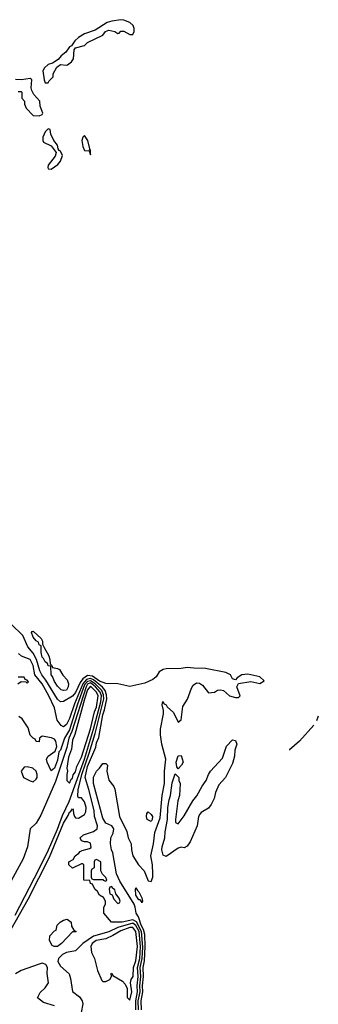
# Model space of a CAD drawing. Header units: inches. Extents: x 2348341 to 2479810, y 460419 to 613669.
# Tile 718 of 721: x 2461481 to 2463457, y 595007 to 601529. Entities that reach past the tile are written whole.
import ezdxf

# ---------------------------------------------------------------- set-up
doc = ezdxf.new("R2010")
doc.units = ezdxf.units.IN
doc.header["$MEASUREMENT"] = 0
doc.layers.add('C4569', color=7, linetype='Continuous')
doc.layers.add('C4660', color=7, linetype='Continuous')

msp = doc.modelspace()

# ---------------------------------------------------------------- linework, layer by layer
at = {"layer": 'C4569', "color": 2}
for points, elevation in [([(2462286, 594970), (2462283.9, 595030), (2462296.6, 595090), (2462293.9, 595130), (2462300.7, 595190), (2462297.9, 595250), (2462306.2, 595293.8), (2462311.2, 595390), (2462308.6, 595470), (2462301.2, 595501.2), (2462284, 595530), (2462266.3, 595586.3), (2462251.5, 595610), (2462245.6, 595650), (2462237.4, 595670), (2462143.1, 595823.1), (2462120.9, 595870), (2462096.3, 596010), (2462087.8, 596030), (2462080.7, 596070), (2462083.7, 596110), (2462099.1, 596140.9), (2462103.7, 596170), (2462089.6, 596189.6), (2462050, 596207), (2462030, 596239), (2461970, 596468.7), (2461970, 596511.3), (2461990, 596551.3), (2462009.3, 596570.7), (2462030, 596602), (2462050, 596602), (2462062, 596590), (2462058, 596550), (2462070.7, 596490.7), (2462102.8, 596450), (2462110, 596432), (2462140.5, 596250), (2462190, 596151.3), (2462199.5, 596110), (2462219.1, 596070), (2462221.6, 596030), (2462230, 595991.3), (2462267.3, 595930), (2462304.9, 595890), (2462330, 595824.7), (2462350, 595821), (2462362, 595850), (2462362.9, 595870), (2462359.5, 595930), (2462349.4, 595990), (2462367.3, 596070), (2462375.1, 596144.9), (2462410, 596242), (2462423.9, 596390), (2462438.8, 596470), (2462439.7, 596550), (2462447, 596630), (2462421.6, 596730), (2462412.7, 596792.7), (2462413.7, 596830), (2462432, 596932), (2462433.2, 596953.2), (2462424, 596990), (2462428.4, 597011.6), (2462438, 596998), (2462450, 596991.3), (2462457.3, 596977.3), (2462499.5, 596939.5), (2462530, 596876), (2462549.1, 596890.9), (2462560.5, 596979.5), (2462591.4, 597028.6), (2462618, 597102), (2462630, 597121), (2462650, 597136), (2462670, 597134.8), (2462690, 597121), (2462730, 597071), (2462770, 597074.8), (2462790, 597086.8), (2462810, 597090.8), (2462830, 597084.7), (2462870, 597051), (2462910, 597038), (2462930, 597038), (2462939, 597050), (2462919, 597110), (2462928.7, 597131.3), (2463010, 597144), (2463070, 597131.3), (2463098, 597150), (2463070, 597175.1), (2462990, 597194.3), (2462951.3, 597190), (2462921, 597170), (2462910, 597155.3), (2462890, 597162), (2462876, 597190), (2462844.6, 597204.6), (2462710, 597232.2), (2462633, 597233), (2462590, 597238.9), (2462549, 597231), (2462450, 597229.7), (2462430, 597224.4), (2462403.7, 597210), (2462383.6, 597176.4), (2462361.8, 597158.2), (2462310, 597134.8), (2462210, 597111.8), (2462130, 597129.8), (2462050, 597132.2), (2462010, 597147.8), (2461961.5, 597181.5), (2461930, 597184.9), (2461897.7, 597162.3), (2461881.2, 597138.8), (2461850, 597071.3), (2461830, 597048.3), (2461770, 597011.6), (2461750, 597009.4), (2461730, 597027.3), (2461654.6, 597154.6), (2461627.6, 597190), (2461615, 597215), (2461591.7, 597291.7), (2461570, 597333.6), (2461535.1, 597375.1), (2461502, 597450), (2461424.9, 597524.9)], 14), ([(2462266.9, 594970), (2462265.9, 595030), (2462278.5, 595090), (2462275.9, 595130), (2462282.2, 595190), (2462278, 595250), (2462290.7, 595309.3), (2462295.1, 595384.9), (2462286.7, 595490), (2462253.8, 595553.8), (2462230, 595567), (2462158, 595550), (2462088, 595550), (2462038, 595610), (2462038, 595650), (2462048, 595670), (2462048, 595690), (2462035.3, 595715.3), (2462008, 595730), (2461994.6, 595754.6), (2461978, 595770), (2461962, 595802), (2461950, 595806), (2461946, 595826), (2461906, 595830), (2461906, 595930), (2461898, 595938), (2461890, 595938), (2461830, 595908), (2461806, 595930), (2461806, 595950), (2461834.6, 595965.4), (2461848.7, 595991.3), (2461872.9, 596007.1), (2461881.2, 596018.8), (2461893.6, 596026.4), (2461942, 596038), (2461954, 596046), (2461950, 596074), (2461930, 596084), (2461910, 596082), (2461888.7, 596088.7), (2461882, 596110), (2461902, 596130), (2461970, 596150.4), (2461993, 596170), (2461995.1, 596190), (2461976.4, 596250), (2461972.8, 596290), (2461939.3, 596430), (2461913.3, 596510), (2461930, 596583.1), (2461984.4, 596710), (2461990, 596738), (2462005.6, 596774.4), (2462030, 596924.9), (2462042.1, 596957.9), (2462058, 597030), (2462055.8, 597055.8), (2462045.7, 597085.7), (2462028.4, 597108.4), (2461970, 597156.3), (2461950, 597165.4), (2461921.8, 597158.2), (2461898.3, 597130), (2461843, 596997), (2461810, 596899.6), (2461790, 596859.3), (2461770, 596845.2), (2461754.2, 596854.2), (2461728.6, 596888.6), (2461710.9, 596970), (2461672.9, 597050), (2461628.5, 597130), (2461580.4, 597190), (2461569.7, 597250), (2461557.7, 597277.7), (2461549.4, 597290), (2461493.7, 597313.7), (2461472.3, 597330)], 18), ([(2461356.2, 595383.8), (2461537.7, 595702.3), (2461677.7, 595982.3), (2461770, 596206.7), (2461802, 596258), (2461810, 596278.8), (2461817.5, 596282.5), (2461830, 596301), (2461835.2, 596295.2), (2461836.3, 596270), (2461842.8, 596250), (2461850, 596242.8), (2461870, 596238.8), (2461910, 596264), (2461919.3, 596280.7), (2461920.5, 596310), (2461910, 596349), (2461890, 596374), (2461870, 596375.3), (2461865.4, 596385.4), (2461867.5, 596427.5), (2461891, 596530), (2461941.3, 596670), (2461979.7, 596800.3), (2462038.1, 597030), (2462036.3, 597056.3), (2462024.8, 597084.8), (2461981.1, 597130), (2461950, 597150.3), (2461930, 597146), (2461910, 597122.2), (2461864.1, 596995.9), (2461810, 596825.7), (2461778, 596770), (2461750, 596689.2), (2461740.4, 596679.6), (2461730, 596624), (2461711.3, 596570), (2461690, 596554), (2461662.7, 596610), (2461659, 596630), (2461668.7, 596651.3), (2461716, 596684), (2461725.6, 596714.4), (2461720.9, 596750), (2461710, 596762.7), (2461691.4, 596771.4), (2461630, 596782), (2461612, 596770), (2461610, 596746), (2461590, 596748.7), (2461583.1, 596763.1), (2461570, 596769), (2461549.2, 596790), (2461537.2, 596837.2), (2461497.2, 596897.2), (2461474, 596914)], 22), ([(2461468, 597130), (2461490, 597144.7), (2461522, 597142), (2461530, 597134), (2461538, 597142), (2461530, 597154), (2461518, 597158), (2461510, 597173.2), (2461470, 597174)], 22), ([(2461450, 595597.4), (2461610, 595904.6), (2461670.4, 596029.6), (2461730, 596167), (2461763.3, 596256.7), (2461809, 596350), (2461910, 596630.3), (2461970, 596830.3), (2462017.8, 597010), (2462021.3, 597050), (2462013.9, 597073.9), (2461981.8, 597110), (2461950, 597135.2), (2461930, 597127.8), (2461919.7, 597110), (2461825.6, 596814.4), (2461805.4, 596770), (2461791.7, 596708.3), (2461716.6, 596483.4), (2461620.9, 596259.1), (2461590, 596206.6), (2461550.6, 596169.4), (2461531.4, 596050), (2461503.8, 595970), (2461277.9, 595562.1)], 26), ([(2463457.1, 596914.6), (2463445.1, 596883.6)], 14), ([(2463426.9, 596855.7), (2463331.9, 596750), (2463267.4, 596692.6), (2463266.2, 596690.5)], 14), ([(2462249.9, 594970), (2462249.9, 595030), (2462260.9, 595090), (2462258.4, 595130), (2462264.5, 595190), (2462259.7, 595250), (2462275, 595310), (2462280.1, 595390), (2462270.7, 595490), (2462250, 595529), (2462230, 595544.2), (2462130, 595514.9), (2462070, 595486.6), (2461970, 595458.6), (2461898.3, 595410), (2461850, 595361.3), (2461790, 595349.7), (2461764.2, 595335.8), (2461738.4, 595310), (2461733, 595290), (2461750, 595258.8), (2461807.9, 595207.9), (2461818, 595178), (2461830.7, 595090.7), (2461875.9, 595055.9), (2461894.8, 595030), (2461898.8, 595010), (2461888.5, 594951.5)], 22), ([(2461710, 594997.6), (2461638.4, 595018.4), (2461598, 595050), (2461616, 595084), (2461650, 595114.8), (2461672.3, 595150), (2461662, 595210), (2461664.7, 595250), (2461654.5, 595270), (2461630, 595278.5), (2461610, 595273.5), (2461490.5, 595230), (2461452.1, 595208)], 22)]:
    msp.add_lwpolyline(points, dxfattribs=dict(at, elevation=elevation))
for points, elevation in [([(2461770, 597084.5), (2461755.3, 597090), (2461730, 597114), (2461710, 597144), (2461698.4, 597178.4), (2461689.6, 597190), (2461686, 597246), (2461670, 597248), (2461664.7, 597264.7), (2461650, 597275.3), (2461638.4, 597298.4), (2461630, 597305.2), (2461623.7, 597336.3), (2461622, 597382), (2461610, 597388), (2461605.2, 597405.2), (2461590, 597415.3), (2461570, 597439), (2461558, 597470), (2461563.1, 597476.9), (2461570, 597478), (2461622, 597430), (2461631.6, 597411.6), (2461632.7, 597392.7), (2461642, 597370), (2461674.4, 597314.4), (2461681, 597290), (2461682, 597262), (2461694, 597250), (2461698, 597238), (2461731.6, 597231.6), (2461743.6, 597223.6), (2461766.4, 597186.4), (2461795.3, 597155.3), (2461802.8, 597130), (2461800.7, 597110), (2461790, 597087)], 10), ([(2461950, 597113.1), (2461930, 597089.5), (2461910, 597027), (2461845.6, 596794.4), (2461830, 596756), (2461823.2, 596696.8), (2461804.2, 596644.2), (2461792, 596572), (2461798, 596550), (2461792, 596530), (2461792, 596490), (2461810, 596472), (2461822, 596498), (2461830, 596504.7), (2461834, 596526), (2461850, 596547.3), (2461858.6, 596581.4), (2461890, 596643), (2461950, 596830.6), (2461976.8, 596943.2), (2461990, 596975.5), (2461999.8, 597050), (2461990, 597074.2)], 30), ([(2462570, 596044), (2462550, 596048.7), (2462530, 596041.2), (2462450, 595985.2), (2462430, 595995.3), (2462421.3, 596030), (2462423, 596050), (2462441.6, 596110), (2462443.5, 596150), (2462458.4, 596230), (2462462, 596310), (2462470, 596362), (2462479.3, 596390), (2462490, 596474), (2462510, 596534), (2462534, 596510), (2462534, 596490), (2462542, 596470), (2462538, 596390), (2462526.4, 596353.6), (2462511.3, 596230), (2462512, 596212), (2462530, 596202), (2462570, 596256), (2462625.6, 596354.4), (2462653.3, 596386.7), (2462687.5, 596452.5), (2462716, 596490), (2462729.3, 596530), (2462742.7, 596550), (2462822.7, 596637.3), (2462850, 596716), (2462890, 596758), (2462910, 596754), (2462918, 596730), (2462904.7, 596690), (2462902, 596650), (2462890, 596602), (2462843, 596510), (2462799.5, 596460.5), (2462777.6, 596410), (2462768.2, 596370), (2462748.2, 596330), (2462730, 596305.1), (2462682, 596278), (2462672.7, 596267.3), (2462664.9, 596250), (2462654.4, 596190), (2462610, 596083.7), (2462590, 596055.1)], 10), ([(2462530, 596566), (2462520.4, 596580.4), (2462515.3, 596610), (2462530, 596652), (2462550, 596654), (2462562, 596610), (2462552, 596590)], 10), ([(2461530, 596579), (2461510, 596578), (2461491.3, 596550), (2461506, 596510), (2461550, 596486), (2461570, 596481), (2461590, 596498), (2461596, 596510), (2461597.2, 596530), (2461589, 596550), (2461568, 596570)], 26), ([(2462350, 596218), (2462324, 596230), (2462319, 596250), (2462322, 596270), (2462330, 596282), (2462350, 596264.7), (2462358.8, 596250), (2462358, 596230)], 14), ([(2461990, 595966), (2461978, 595962), (2461974, 595950), (2461974, 595910), (2461958, 595902), (2461954, 595890), (2461954, 595850), (2461958, 595838), (2461970, 595834), (2462034, 595834), (2462034, 595830), (2462050, 595822), (2462058, 595830), (2462050, 595846), (2462028, 595868), (2462018, 595890), (2462018, 595950)], 18), ([(2462090, 595786), (2462078, 595782), (2462074, 595770), (2462078, 595738), (2462092.7, 595732.7), (2462103.6, 595703.6), (2462130, 595674), (2462142, 595678), (2462146, 595690), (2462138, 595710), (2462118, 595738), (2462110, 595766), (2462095.3, 595775.3)], 18), ([(2462290, 595678), (2462287, 595687), (2462278, 595698), (2462270, 595699), (2462250, 595729.2), (2462246.6, 595770), (2462250, 595778), (2462259.6, 595759.6), (2462270, 595751.3), (2462290, 595711.3), (2462294, 595690)], 10), ([(2461708.9, 595388.9), (2461696.4, 595396.4), (2461678, 595430), (2461680.4, 595459.6), (2461710, 595494), (2461722, 595498), (2461728, 595530), (2461749.3, 595550.7), (2461770, 595564.7), (2461794, 595570), (2461822, 595550), (2461823.6, 595523.6), (2461838, 595498), (2461854, 595490), (2461850, 595486), (2461830, 595486), (2461758, 595410), (2461730, 595389.2)], 18), ([(2462230, 595516.2), (2462210, 595515), (2462150, 595494.3), (2462097.8, 595462.2), (2462050, 595441.3), (2461986, 595430), (2461960.4, 595410), (2461951, 595390), (2461956, 595350), (2461976, 595310), (2461996, 595230), (2462024, 595164), (2462030, 595158), (2462050, 595158), (2462078, 595170), (2462088, 595190), (2462086, 595210), (2462090, 595214), (2462098, 595198), (2462161, 595161), (2462179.8, 595139.8), (2462192, 595112), (2462192.7, 595052.7), (2462210, 595034), (2462222, 595090), (2462214, 595150), (2462219, 595170), (2462231.1, 595190), (2462233.2, 595250), (2462250, 595294), (2462260.6, 595390), (2462250.4, 595490)], 26)]:
    msp.add_lwpolyline(points, close=True, dxfattribs=dict(at, elevation=elevation))
at = {"layer": 'C4660', "color": 2, "elevation": 14}
for points in [[(2462150, 601529.2), (2462090, 601519.7), (2462058.8, 601510), (2461980.5, 601459.5), (2461910, 601436.3), (2461870, 601411.3), (2461846, 601390), (2461824.5, 601355.5), (2461810, 601348.7), (2461785.8, 601314.2), (2461756, 601290), (2461735.3, 601264.7), (2461698, 601242), (2461670, 601231.3), (2461644.4, 601210), (2461634.9, 601190), (2461642, 601130), (2461650, 601111.3), (2461670, 601112), (2461676, 601124), (2461702, 601150), (2461702, 601170), (2461725.6, 601214.4), (2461750, 601232), (2461787.3, 601227.3), (2461798, 601230), (2461824, 601250), (2461837.2, 601270), (2461842, 601330), (2461850, 601342), (2461910, 601358), (2461930, 601378), (2462030, 601426), (2462049.3, 601450.7), (2462070, 601460.7), (2462110.9, 601450.9), (2462130, 601438), (2462139, 601441), (2462150, 601454), (2462170, 601454), (2462210, 601432), (2462230, 601432), (2462239, 601450), (2462239, 601470), (2462232.7, 601490), (2462209, 601510), (2462170, 601526)], [(2461670, 600806), (2461650, 600786), (2461642, 600770), (2461634, 600750), (2461634, 600730), (2461638, 600718), (2461690, 600694), (2461722, 600650), (2461715.3, 600624.7), (2461670, 600566), (2461666, 600550), (2461670, 600542), (2461690, 600538), (2461732.7, 600570), (2461750, 600592), (2461764, 600630), (2461750, 600658), (2461742, 600662), (2461734.6, 600674.6), (2461730, 600698), (2461706, 600730), (2461686, 600770), (2461682, 600802)], [(2461910, 600762), (2461898, 600750), (2461891.3, 600730), (2461898, 600690), (2461910, 600662), (2461939.6, 600659.6), (2461950, 600634), (2461950, 600666), (2461942, 600662), (2461946, 600674), (2461932.1, 600727.9)]]:
    msp.add_lwpolyline(points, close=True, dxfattribs=at)
msp.add_lwpolyline([(2461470, 601054), (2461490, 601054), (2461494, 601050), (2461494, 601010), (2461512, 600990), (2461512, 600970), (2461523.6, 600943.6), (2461570, 600894), (2461610, 600892), (2461630, 600902), (2461634, 600910), (2461616.5, 600956.5), (2461613.2, 600990), (2461574.2, 601034.2), (2461560.2, 601060.2), (2461557.2, 601077.2), (2461561.2, 601130), (2461556.2, 601136.2), (2461550, 601139.3), (2461491.7, 601131.7), (2461454, 601134)], dxfattribs=at)

doc.saveas('drawing.dxf')
